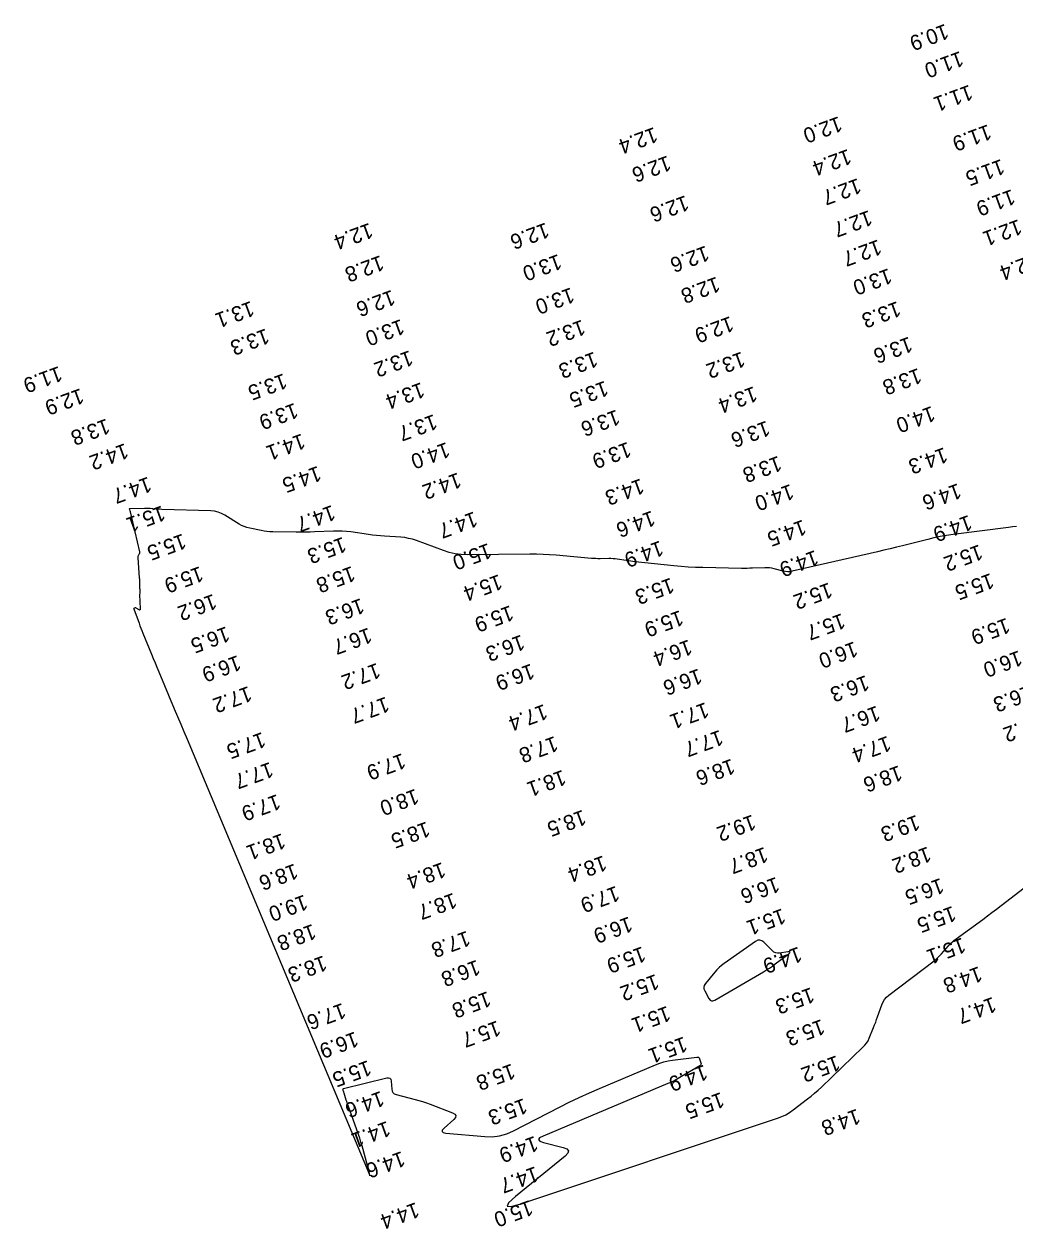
# Model space of a CAD drawing. Extents: x 988130 to 1132882, y 654656 to 841453.
# Drawn here: x 1035105.8 to 1035432.4, y 804795.5 to 805192.4 of the extents above; entities that cross this region are included whole.
import ezdxf

# ---------------------------------------------------------------- set-up
doc = ezdxf.new("R2010")
doc.units = 0
doc.layers.add('V-TOPO-MAJR', color=7, linetype='Continuous')
doc.layers.add('V-TOPO-SOUN', color=7, linetype='Continuous')

msp = doc.modelspace()

# ---------------------------------------------------------------- linework, layer by layer
at = {"layer": 'V-TOPO-MAJR'}
msp.add_lwpolyline([(1035432.93, 805026.88), (1035431.58, 805026.7), (1035430.22, 805026.53), (1035411.98, 805024.2), (1035409.87, 805023.9), (1035407.78, 805023.53), (1035405.7, 805023.11), (1035403.63, 805022.62), (1035395.37, 805020.53), (1035393.31, 805020.01), (1035391.24, 805019.51), (1035389.17, 805019.01), (1035387.1, 805018.53), (1035359, 805012.11), (1035358.25, 805011.98), (1035357.5, 805011.95), (1035356.75, 805012.01), (1035356, 805012.16), (1035353.01, 805012.95), (1035352.25, 805013.12), (1035351.5, 805013.23), (1035350.73, 805013.28), (1035349.96, 805013.28), (1035345.93, 805013.12), (1035345, 805013.09), (1035344.07, 805013.08), (1035343.14, 805013.07), (1035342.21, 805013.08), (1035329.49, 805013.32), (1035327.11, 805013.39), (1035324.73, 805013.51), (1035322.35, 805013.68), (1035319.97, 805013.9), (1035307.2, 805015.24), (1035306.47, 805015.33), (1035305.74, 805015.42), (1035305.01, 805015.52), (1035304.28, 805015.63), (1035301.31, 805016.1), (1035300.61, 805016.19), (1035299.91, 805016.26), (1035299.2, 805016.29), (1035298.49, 805016.3), (1035295.65, 805016.25), (1035294.94, 805016.25), (1035294.23, 805016.27), (1035293.52, 805016.3), (1035292.82, 805016.36), (1035281.18, 805017.4), (1035279.01, 805017.57), (1035276.83, 805017.69), (1035274.65, 805017.74), (1035272.47, 805017.75), (1035251.88, 805017.53), (1035249.87, 805017.6), (1035247.88, 805017.85), (1035245.93, 805018.29), (1035244.01, 805018.9), (1035235.08, 805022.22), (1035233.82, 805022.64), (1035232.54, 805022.96), (1035231.25, 805023.19), (1035229.93, 805023.33), (1035224.61, 805023.69), (1035223.28, 805023.79), (1035221.96, 805023.91), (1035220.64, 805024.06), (1035219.32, 805024.24), (1035213.49, 805025.06), (1035212.07, 805025.23), (1035210.66, 805025.33), (1035209.24, 805025.37), (1035207.82, 805025.34), (1035201.56, 805025.06), (1035200.04, 805025), (1035198.52, 805024.97), (1035197, 805024.96), (1035195.48, 805024.97), (1035187.76, 805025.1), (1035186.8, 805025.14), (1035185.84, 805025.22), (1035184.89, 805025.34), (1035183.94, 805025.51), (1035180.16, 805026.27), (1035179.23, 805026.5), (1035178.33, 805026.81), (1035177.46, 805027.19), (1035176.63, 805027.66), (1035171.91, 805030.6), (1035170.83, 805031.18), (1035169.7, 805031.61), (1035168.52, 805031.88), (1035167.3, 805032), (1035151.14, 805032.51), (1035150.67, 805032.53), (1035150.2, 805032.55), (1035149.73, 805032.58), (1035149.26, 805032.61), (1035147.38, 805032.74), (1035146.91, 805032.77), (1035146.44, 805032.79), (1035145.97, 805032.8), (1035145.5, 805032.79), (1035140.63, 805032.71), (1035140.54, 805032.7), (1035140.48, 805032.66), (1035140.46, 805032.59), (1035140.48, 805032.5), (1035140.65, 805032.07), (1035140.69, 805031.97), (1035140.72, 805031.86), (1035140.76, 805031.75), (1035140.78, 805031.64), (1035143.8, 805018.5), (1035143.83, 805018.33), (1035143.82, 805018.16), (1035143.78, 805018), (1035143.72, 805017.84), (1035143.38, 805017.2), (1035143.31, 805017.04), (1035143.26, 805016.88), (1035143.24, 805016.71), (1035143.24, 805016.53), (1035143.74, 805009.94), (1035143.77, 805009.57), (1035143.79, 805009.2), (1035143.8, 805008.83), (1035143.82, 805008.46), (1035143.86, 805006.97), (1035143.87, 805006.6), (1035143.88, 805006.23), (1035143.88, 805005.86), (1035143.88, 805005.49), (1035143.87, 805003.87), (1035143.87, 805003.47), (1035143.88, 805003.08), (1035143.89, 805002.69), (1035143.9, 805002.29), (1035144.04, 804999.64), (1035144.03, 804999.46), (1035143.96, 804999.36), (1035143.85, 804999.35), (1035143.68, 804999.42), (1035142.7, 804999.98), (1035142.62, 805000.02), (1035142.54, 805000.04), (1035142.46, 805000.04), (1035142.37, 805000.02), (1035142.02, 804999.91), (1035141.95, 804999.88), (1035141.91, 804999.83), (1035141.89, 804999.77), (1035141.91, 804999.69), (1035143.67, 804995), (1035143.98, 804994.19), (1035144.29, 804993.38), (1035144.61, 804992.57), (1035144.93, 804991.77), (1035147.78, 804984.76), (1035148.37, 804983.33), (1035148.96, 804981.9), (1035149.55, 804980.47), (1035150.15, 804979.04), (1035155.29, 804966.82), (1035156.35, 804964.31), (1035157.41, 804961.79), (1035158.46, 804959.28), (1035159.52, 804956.77), (1035219.7, 804813.08), (1035219.75, 804812.97), (1035219.77, 804812.94), (1035219.78, 804812.98), (1035219.76, 804813.09), (1035219.64, 804813.69), (1035219.61, 804813.84), (1035219.58, 804813.99), (1035219.54, 804814.14), (1035219.5, 804814.29), (1035217.53, 804821.59), (1035217.18, 804822.85), (1035216.8, 804824.1), (1035216.4, 804825.35), (1035215.97, 804826.59), (1035212.57, 804836.16), (1035212.42, 804836.59), (1035212.27, 804837.03), (1035212.13, 804837.46), (1035211.99, 804837.89), (1035211.26, 804840.23), (1035211.21, 804840.37), (1035211.17, 804840.51), (1035211.13, 804840.65), (1035211.08, 804840.79), (1035210.91, 804841.34), (1035210.89, 804841.47), (1035210.92, 804841.57), (1035210.99, 804841.65), (1035211.11, 804841.69), (1035225.32, 804845.22), (1035225.91, 804845.28), (1035226.34, 804845.13), (1035226.62, 804844.77), (1035226.75, 804844.19), (1035226.96, 804841.48), (1035227.09, 804840.86), (1035227.37, 804840.37), (1035227.81, 804840.01), (1035228.39, 804839.77), (1035234.66, 804838.13), (1035235.92, 804837.79), (1035237.16, 804837.41), (1035238.4, 804836.99), (1035239.63, 804836.55), (1035246.98, 804833.75), (1035247.75, 804833.33), (1035248.08, 804832.82), (1035247.96, 804832.23), (1035247.39, 804831.56), (1035244.21, 804828.69), (1035243.64, 804828.05), (1035243.55, 804827.57), (1035243.91, 804827.24), (1035244.75, 804827.07), (1035257.64, 804825.91), (1035260.11, 804825.86), (1035262.52, 804826.16), (1035264.85, 804826.79), (1035267.12, 804827.78), (1035282.21, 804835.58), (1035285.48, 804837.23), (1035288.79, 804838.81), (1035292.12, 804840.33), (1035295.49, 804841.79), (1035313.96, 804849.55), (1035315.32, 804850.06), (1035316.7, 804850.49), (1035318.11, 804850.82), (1035319.54, 804851.06), (1035327.52, 804852.11), (1035327.83, 804852.11), (1035328.09, 804852.01), (1035328.28, 804851.83), (1035328.42, 804851.54), (1035328.85, 804850.23), (1035328.91, 804849.92), (1035328.86, 804849.65), (1035328.72, 804849.42), (1035328.47, 804849.22), (1035322.5, 804845.64), (1035321.4, 804845), (1035320.28, 804844.4), (1035319.13, 804843.85), (1035317.96, 804843.33), (1035276.84, 804826.06), (1035275.7, 804825.45), (1035275.35, 804824.89), (1035275.78, 804824.39), (1035277, 804823.96), (1035283.46, 804822.33), (1035284.71, 804821.84), (1035285.23, 804821.19), (1035285.03, 804820.38), (1035284.1, 804819.41), (1035267.77, 804806.17), (1035265.49, 804804.1), (1035264.96, 804802.98), (1035266.19, 804802.82), (1035269.16, 804803.63), (1035354.12, 804831.93), (1035355.5, 804832.46), (1035356.83, 804833.09), (1035358.1, 804833.83), (1035359.31, 804834.68), (1035364.05, 804838.29), (1035365.22, 804839.21), (1035366.36, 804840.16), (1035367.48, 804841.15), (1035368.57, 804842.16), (1035382.3, 804855.3), (1035382.94, 804855.97), (1035383.5, 804856.7), (1035383.98, 804857.49), (1035384.37, 804858.33), (1035385.79, 804861.81), (1035386.14, 804862.69), (1035386.48, 804863.56), (1035386.8, 804864.44), (1035387.12, 804865.33), (1035388.51, 804869.33), (1035388.91, 804870.25), (1035389.42, 804871.08), (1035390.05, 804871.83), (1035390.81, 804872.49), (1035405.71, 804883.8), (1035406.38, 804884.33), (1035407.02, 804884.9), (1035407.62, 804885.5), (1035408.2, 804886.13), (1035410.45, 804888.72), (1035411.03, 804889.35), (1035411.64, 804889.94), (1035412.28, 804890.5), (1035412.96, 804891.02), (1035421.75, 804897.44), (1035423.29, 804898.57), (1035424.82, 804899.71), (1035426.34, 804900.86), (1035427.85, 804902.03), (1035435.41, 804907.89)], dxfattribs=at)
msp.add_lwpolyline([(1035353.52, 804886.41), (1035352.95, 804886.69), (1035352.43, 804887.11), (1035349.65, 804889.94), (1035349.01, 804890.43), (1035348.34, 804890.63), (1035347.64, 804890.55), (1035346.92, 804890.18), (1035336.52, 804882.9), (1035335.68, 804882.27), (1035334.89, 804881.58), (1035334.15, 804880.85), (1035333.45, 804880.06), (1035330.35, 804876.27), (1035329.99, 804875.71), (1035329.84, 804875.12), (1035329.88, 804874.52), (1035330.12, 804873.9), (1035331.51, 804871.37), (1035331.88, 804870.87), (1035332.33, 804870.61), (1035332.85, 804870.6), (1035333.44, 804870.83), (1035349.51, 804880.18), (1035350.51, 804880.78), (1035351.48, 804881.41), (1035352.44, 804882.06), (1035353.38, 804882.75), (1035357.84, 804886.1), (1035358.24, 804886.45), (1035358.33, 804886.67), (1035358.11, 804886.77), (1035357.57, 804886.73), (1035354.8, 804886.32), (1035354.13, 804886.29)], close=True, dxfattribs=at)

# ---------------------------------------------------------------- texts
at = {"layer": 'V-TOPO-SOUN'}
for s, p in [('10.9 ', (1035409.43, 805192.53)), ('11.0 ', (1035414.34, 805183.54)), ('11.1 ', (1035417.36, 805172.46)), ('12.0 ', (1035374.34, 805162.08)), ('12.4 ', (1035313.5, 805158.51)), ('11.9 ', (1035423.53, 805159.41)), ('12.6 ', (1035317.91, 805149.15)), ('12.4 ', (1035377.39, 805151.3)), ('11.5 ', (1035427.87, 805147.99)), ('12.7 ', (1035380.63, 805141.68)), ('11.9 ', (1035431.38, 805138.04)), ('12.6 ', (1035323.8, 805136.04)), ('12.7 ', (1035384.27, 805131.13)), ('12.4 ', (1035219.66, 805126.98)), ('12.6 ', (1035277.78, 805127.07)), ('12.1 ', (1035433.59, 805128.15)), ('12.7 ', (1035387.35, 805121.5)), ('12.8 ', (1035223.29, 805116.3)), ('13.0 ', (1035281.88, 805116.68)), ('12.6 ', (1035330.51, 805119.47)), ('12.4 ', (1035439.1, 805116.88)), ('12.8 ', (1035334.06, 805109.25)), ('13.0 ', (1035390.76, 805112)), ('12.6 ', (1035227.02, 805104.9)), ('13.0 ', (1035286.07, 805105.7)), ('13.1 ', (1035180.56, 805101.23)), ('13.3 ', (1035393.64, 805101.16)), ('13.0 ', (1035230.03, 805095.27)), ('13.2 ', (1035289.69, 805095.07)), ('12.9 ', (1035338.56, 805096.23)), ('13.3 ', (1035185.52, 805092.18)), ('13.6 ', (1035397.52, 805089.49)), ('13.2 ', (1035232.89, 805084.99)), ('13.3 ', (1035293.74, 805084.54)), ('13.2 ', (1035342.35, 805084.56)), ('11.9 ', (1035117.26, 805079.78)), ('13.5 ', (1035191.35, 805077.38)), ('13.8 ', (1035400.53, 805079.13)), ('13.4 ', (1035236.7, 805074.45)), ('13.5 ', (1035297.24, 805074.95)), ('13.4 ', (1035346.34, 805073.13)), ('12.9 ', (1035124.39, 805072.47)), ('13.9 ', (1035195.01, 805067.67)), ('13.6 ', (1035301.07, 805065.46)), ('14.0 ', (1035404.98, 805066.64)), ('13.8 ', (1035132.95, 805062.5)), ('13.7 ', (1035240.87, 805063.94)), ('13.6 ', (1035350.53, 805061.81)), ('14.1 ', (1035197.34, 805057.56)), ('14.2 ', (1035139.07, 805054.38)), ('14.0 ', (1035245.02, 805054.74)), ('13.9 ', (1035304.8, 805054.84)), ('14.3 ', (1035409.08, 805053.04)), ('13.8 ', (1035354.42, 805050.24)), ('14.5 ', (1035202.64, 805046.92)), ('14.7 ', (1035146.69, 805043.36)), ('14.2 ', (1035248.79, 805044.73)), ('14.3 ', (1035309.06, 805042.77)), ('14.0 ', (1035358.4, 805040.94)), ('14.6 ', (1035413.61, 805041.18)), ('15.1 ', (1035151.23, 805033.86)), ('14.7 ', (1035207.28, 805034.02)), ('14.7 ', (1035254.15, 805031.9)), ('14.6 ', (1035312.71, 805032.17)), ('14.5 ', (1035362.5, 805029.2)), ('14.9 ', (1035417.16, 805030.75)), ('15.5 ', (1035158.1, 805024.62)), ('15.3 ', (1035210.9, 805023.53)), ('15.0 ', (1035258.77, 805021.47)), ('14.9 ', (1035315.42, 805022.3)), ('15.2 ', (1035420.66, 805021.03)), ('14.9 ', (1035366.53, 805019.17)), ('15.9 ', (1035163.77, 805013.86)), ('15.8 ', (1035213.83, 805013.92)), ('15.4 ', (1035262.32, 805011.2)), ('15.3 ', (1035318.97, 805010.09)), ('15.5 ', (1035424.36, 805011.58)), ('15.2 ', (1035371.13, 805008.5)), ('16.2 ', (1035168.17, 805004.74)), ('16.3 ', (1035216.81, 805003.33)), ('15.9 ', (1035266.02, 805000.98)), ('15.9 ', (1035322.02, 804999.38)), ('15.7 ', (1035375.36, 804998.36)), ('16.5 ', (1035172.46, 804994.05)), ('16.7 ', (1035219.33, 804993.63)), ('15.9 ', (1035429.65, 804996.86)), ('16.3 ', (1035269.69, 804991.32)), ('16.4 ', (1035324.89, 804989.72)), ('16.0 ', (1035379.46, 804989.09)), ('16.0 ', (1035433.7, 804986.12)), ('16.9 ', (1035176.17, 804984.55)), ('17.2 ', (1035222.13, 804982.02)), ('16.9 ', (1035272.91, 804981.77)), ('16.6 ', (1035328.17, 804980.16)), ('16.3 ', (1035383.25, 804977.97)), ('17.2 ', (1035179.76, 804974.39)), ('16.3 ', (1035437, 804974.65)), ('17.7 ', (1035225.07, 804970.9)), ('17.4 ', (1035277.22, 804968.45)), ('17.1 ', (1035330.42, 804969.05)), ('16.7 ', (1035386.85, 804967.93)), ('17.2 ', (1035440.26, 804964.77)), ('17.5 ', (1035184.3, 804959.23)), ('17.8 ', (1035280.68, 804957.91)), ('17.7 ', (1035335.12, 804959.94)), ('17.4 ', (1035390.42, 804958)), ('17.9 ', (1035230.44, 804952.25)), ('18.6 ', (1035338.98, 804950.46)), ('17.7 ', (1035186.85, 804949.38)), ('18.1 ', (1035283.31, 804946.79)), ('18.6 ', (1035394.15, 804948.27)), ('17.9 ', (1035189.21, 804938.78)), ('18.0 ', (1035234.81, 804940.56)), ('18.5 ', (1035238.47, 804929.77)), ('18.5 ', (1035289.96, 804933.64)), ('19.2 ', (1035345.85, 804932.05)), ('19.3 ', (1035399.94, 804931.96)), ('18.1 ', (1035190.84, 804925.89)), ('18.4 ', (1035296.74, 804918.6)), ('18.7 ', (1035349.88, 804921.4)), ('18.2 ', (1035403.67, 804921.53)), ('18.6 ', (1035194.97, 804915.91)), ('18.4 ', (1035243.65, 804916.37)), ('16.6 ', (1035353.71, 804911.53)), ('16.5 ', (1035407.88, 804911.16)), ('18.7 ', (1035247.33, 804906.29)), ('17.9 ', (1035300.94, 804908.58)), ('19.0 ', (1035198.16, 804905.69)), ('15.5 ', (1035411.87, 804901.97)), ('16.9 ', (1035305.23, 804898.48)), ('15.1 ', (1035355.69, 804901.14)), ('18.8 ', (1035200.92, 804896.03)), ('17.8 ', (1035251.76, 804893.78)), ('15.1 ', (1035415.05, 804891.56)), ('15.9 ', (1035309.57, 804888.62)), ('14.9 ', (1035361.06, 804888.55)), ('18.3 ', (1035204.5, 804885.64)), ('16.8 ', (1035255.02, 804884.22)), ('15.2 ', (1035313.97, 804879.52)), ('14.8 ', (1035420.5, 804882.07)), ('15.3 ', (1035365.18, 804875.16)), ('15.8 ', (1035258.59, 804873.85)), ('14.7 ', (1035425.12, 804872)), ('17.6 ', (1035210.74, 804870)), ('15.1 ', (1035317.78, 804869.04)), ('15.7 ', (1035261.78, 804864.21)), ('15.3 ', (1035368.63, 804864.66)), ('16.9 ', (1035214.89, 804860.58)), ('15.1 ', (1035323.3, 804858.94)), ('15.5 ', (1035219.17, 804851.14)), ('15.2 ', (1035373.64, 804852.74)), ('15.8 ', (1035266.56, 804850.02)), ('14.9 ', (1035329.97, 804849.68)), ('14.6 ', (1035223.4, 804841.02)), ('15.3 ', (1035270.53, 804838.61)), ('15.5 ', (1035335.48, 804840.63)), ('14.8 ', (1035380.33, 804835.16)), ('14.1 ', (1035225.43, 804831.11)), ('14.9 ', (1035274.12, 804826.22)), ('14.6 ', (1035230.28, 804821.18)), ('14.7 ', (1035274.33, 804816.2)), ('14.4 ', (1035234.97, 804804.35)), ('15.0 ', (1035272.41, 804805.04))]:
    msp.add_text(s, height=5, rotation=200, dxfattribs=at).set_placement(p)

doc.saveas('drawing.dxf')
